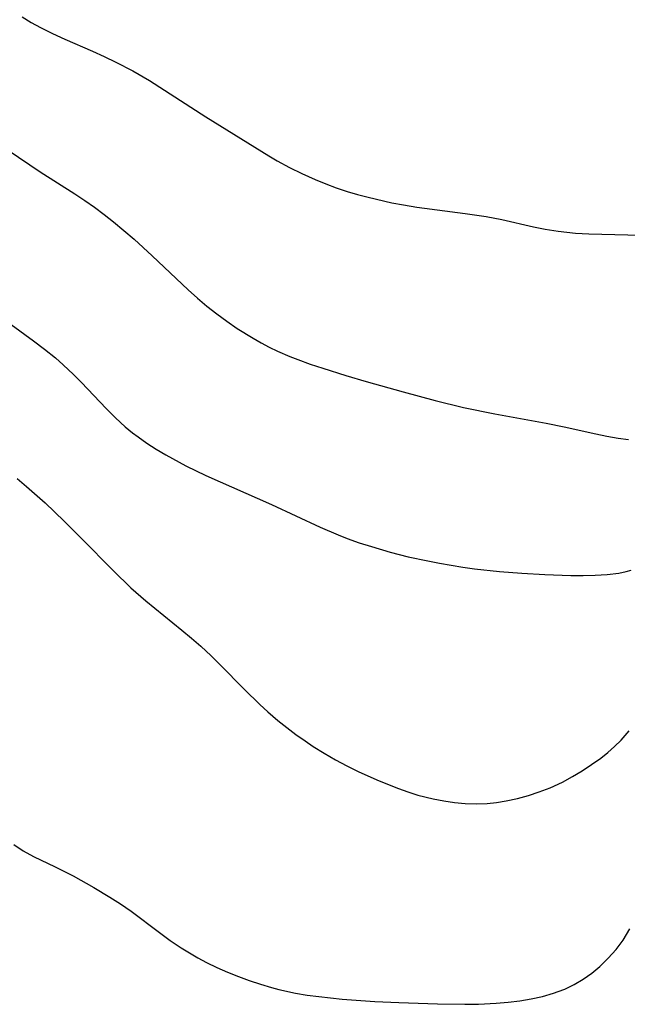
# Model space of a CAD drawing. Header units: metres. Extents: x 1073367 to 1082519, y 1569854 to 1574957.
# Tile 1053 of 1056: x 1080102 to 1080188, y 1573922 to 1574062. Entities that reach past the tile are written whole.
import ezdxf

# ---------------------------------------------------------------- set-up
doc = ezdxf.new("R2010")
doc.units = ezdxf.units.M
doc.layers.add('CGG_CurvaNivelLidar_v1', color=253, linetype='Continuous', lineweight=30)

msp = doc.modelspace()

# ---------------------------------------------------------------- linework, layer by layer
at = {"layer": 'CGG_CurvaNivelLidar_v1'}
for p, q in [((1080102.4898, 1574062.2691, 81), (1080103.779, 1574061.5007, 81)), ((1080103.779, 1574061.5007, 81), (1080105.0938, 1574060.7746, 81)), ((1080105.0938, 1574060.7746, 81), (1080106.8014, 1574059.9276, 81)), ((1080106.8014, 1574059.9276, 81), (1080108.5417, 1574059.14, 81)), ((1080108.5417, 1574059.14, 81), (1080112.4899, 1574057.4293, 81)), ((1080112.4899, 1574057.4293, 81), (1080114.1468, 1574056.6696, 81)), ((1080114.1468, 1574056.6696, 81), (1080115.7879, 1574055.8763, 81)), ((1080115.7879, 1574055.8763, 81), (1080118.1988, 1574054.6239, 81)), ((1080118.1988, 1574054.6239, 81), (1080120.5599, 1574053.2485, 81)), ((1080120.5599, 1574053.2485, 81), (1080128.5598, 1574048.1199, 81)), ((1080128.5598, 1574048.1199, 81), (1080137.485, 1574042.5505, 81)), ((1080100.473, 1574043.375, 80.5), (1080105.0618, 1574040.2711, 80.5)), ((1080137.485, 1574042.5505, 81), (1080138.7003, 1574041.8488, 81)), ((1080138.7003, 1574041.8488, 81), (1080140.4284, 1574040.9232, 81)), ((1080105.0618, 1574040.2711, 80.5), (1080109.9784, 1574037.1524, 80.5)), ((1080140.4284, 1574040.9232, 81), (1080142.1869, 1574040.0585, 81)), ((1080142.1869, 1574040.0585, 81), (1080144.09, 1574039.2033, 81)), ((1080144.09, 1574039.2033, 81), (1080145.5802, 1574038.594, 81)), ((1080145.5802, 1574038.594, 81), (1080147.088, 1574038.0315, 81)), ((1080147.088, 1574038.0315, 81), (1080148.6136, 1574037.5201, 81)), ((1080148.6136, 1574037.5201, 81), (1080150.1066, 1574037.0769, 81)), ((1080109.9784, 1574037.1524, 80.5), (1080111.3748, 1574036.2357, 80.5)), ((1080111.3748, 1574036.2357, 80.5), (1080112.7608, 1574035.2657, 80.5)), ((1080150.1066, 1574037.0769, 81), (1080151.6128, 1574036.676, 81)), ((1080151.6128, 1574036.676, 81), (1080154.9556, 1574035.9107, 81)), ((1080154.9556, 1574035.9107, 81), (1080156.6403, 1574035.5863, 81)), ((1080112.7608, 1574035.2657, 80.5), (1080114.1189, 1574034.2533, 80.5)), ((1080156.6403, 1574035.5863, 81), (1080158.5121, 1574035.2772, 81)), ((1080158.5121, 1574035.2772, 81), (1080165.374, 1574034.3966, 81)), ((1080114.1189, 1574034.2533, 80.5), (1080115.4494, 1574033.2014, 80.5)), ((1080115.4494, 1574033.2014, 80.5), (1080118.3646, 1574030.7111, 80.5)), ((1080165.374, 1574034.3966, 81), (1080168.3444, 1574033.9457, 81)), ((1080168.3444, 1574033.9457, 81), (1080170.5695, 1574033.505, 81)), ((1080170.5695, 1574033.505, 81), (1080175.0978, 1574032.4862, 81)), ((1080175.0978, 1574032.4862, 81), (1080176.7426, 1574032.1551, 81)), ((1080176.7426, 1574032.1551, 81), (1080178.5921, 1574031.8542, 81)), ((1080178.5921, 1574031.8542, 81), (1080181.0414, 1574031.5945, 81)), ((1080118.3646, 1574030.7111, 80.5), (1080120.9305, 1574028.3682, 80.5)), ((1080181.0414, 1574031.5945, 81), (1080182.9291, 1574031.4903, 81)), ((1080182.9291, 1574031.4903, 81), (1080190.3244, 1574031.2838, 81)), ((1080120.9305, 1574028.3682, 80.5), (1080126.0665, 1574023.55, 80.5)), ((1080126.0665, 1574023.55, 80.5), (1080127.3769, 1574022.3759, 80.5)), ((1080127.3769, 1574022.3759, 80.5), (1080128.7153, 1574021.2442, 80.5)), ((1080128.7153, 1574021.2442, 80.5), (1080130.1125, 1574020.1384, 80.5)), ((1080098.9271, 1574020.0398, 80), (1080104.0934, 1574016.3066, 80)), ((1080130.1125, 1574020.1384, 80.5), (1080131.5429, 1574019.0794, 80.5)), ((1080131.5429, 1574019.0794, 80.5), (1080133.0056, 1574018.0698, 80.5)), ((1080133.0056, 1574018.0698, 80.5), (1080135.2596, 1574016.6591, 80.5)), ((1080135.2596, 1574016.6591, 80.5), (1080136.4138, 1574016.0032, 80.5)), ((1080104.0934, 1574016.3066, 80), (1080105.6643, 1574015.1196, 80)), ((1080105.6643, 1574015.1196, 80), (1080107.1946, 1574013.8846, 80)), ((1080136.4138, 1574016.0032, 80.5), (1080137.5662, 1574015.3949, 80.5)), ((1080137.5662, 1574015.3949, 80.5), (1080138.7387, 1574014.8277, 80.5)), ((1080107.1946, 1574013.8846, 80), (1080108.3167, 1574012.904, 80)), ((1080138.7387, 1574014.8277, 80.5), (1080140.4732, 1574014.0838, 80.5)), ((1080140.4732, 1574014.0838, 80.5), (1080141.6392, 1574013.6325, 80.5)), ((1080141.6392, 1574013.6325, 80.5), (1080143.387, 1574013.0064, 80.5)), ((1080108.3167, 1574012.904, 80), (1080109.7792, 1574011.51, 80)), ((1080143.387, 1574013.0064, 80.5), (1080145.1531, 1574012.4169, 80.5)), ((1080145.1531, 1574012.4169, 80.5), (1080148.4534, 1574011.3841, 80.5)), ((1080109.7792, 1574011.51, 80), (1080110.8928, 1574010.3802, 80)), ((1080148.4534, 1574011.3841, 80.5), (1080151.321, 1574010.5365, 80.5)), ((1080110.8928, 1574010.3802, 80), (1080114.3943, 1574006.7069, 80)), ((1080151.321, 1574010.5365, 80.5), (1080156.596, 1574009.0444, 80.5)), ((1080156.596, 1574009.0444, 80.5), (1080161.1391, 1574007.826, 80.5)), ((1080114.3943, 1574006.7069, 80), (1080115.7357, 1574005.3694, 80)), ((1080161.1391, 1574007.826, 80.5), (1080165.1631, 1574006.853, 80.5)), ((1080165.1631, 1574006.853, 80.5), (1080169.576, 1574005.9162, 80.5)), ((1080115.7357, 1574005.3694, 80), (1080117.1289, 1574004.094, 80)), ((1080169.576, 1574005.9162, 80.5), (1080176.8622, 1574004.6009, 80.5)), ((1080117.1289, 1574004.094, 80), (1080118.1531, 1574003.2487, 80)), ((1080176.8622, 1574004.6009, 80.5), (1080179.4314, 1574004.0761, 80.5)), ((1080179.4314, 1574004.0761, 80.5), (1080183.9126, 1574003.0891, 80.5)), ((1080118.1531, 1574003.2487, 80), (1080118.9307, 1574002.6565, 80)), ((1080118.9307, 1574002.6565, 80), (1080120.1893, 1574001.7745, 80)), ((1080183.9126, 1574003.0891, 80.5), (1080185.5056, 1574002.7747, 80.5)), ((1080185.5056, 1574002.7747, 80.5), (1080187.1035, 1574002.5059, 80.5)), ((1080187.1035, 1574002.5059, 80.5), (1080188.5672, 1574002.3145, 80.5)), ((1080120.1893, 1574001.7745, 80), (1080121.4859, 1574000.9425, 80)), ((1080121.4859, 1574000.9425, 80), (1080122.8792, 1574000.1132, 80)), ((1080122.8792, 1574000.1132, 80), (1080125.7046, 1573998.5773, 80)), ((1080125.7046, 1573998.5773, 80), (1080128.5682, 1573997.1766, 80)), ((1080101.7718, 1573996.7691, 79.5), (1080103.1173, 1573995.638, 79.5)), ((1080128.5682, 1573997.1766, 80), (1080137.8759, 1573993.0833, 80)), ((1080103.1173, 1573995.638, 79.5), (1080105.7463, 1573993.3035, 79.5)), ((1080105.7463, 1573993.3035, 79.5), (1080108.4508, 1573990.7116, 79.5)), ((1080137.8759, 1573993.0833, 80), (1080144.8005, 1573989.8447, 80)), ((1080108.4508, 1573990.7116, 79.5), (1080110.8671, 1573988.2976, 79.5)), ((1080144.8005, 1573989.8447, 80), (1080147.3489, 1573988.7581, 80)), ((1080147.3489, 1573988.7581, 80), (1080148.6393, 1573988.2568, 80)), ((1080110.8671, 1573988.2976, 79.5), (1080115.4417, 1573983.6332, 79.5)), ((1080148.6393, 1573988.2568, 80), (1080150.3513, 1573987.6497, 80)), ((1080150.3513, 1573987.6497, 80), (1080152.0812, 1573987.0919, 80)), ((1080152.0812, 1573987.0919, 80), (1080154.7463, 1573986.3178, 80)), ((1080154.7463, 1573986.3178, 80), (1080157.3113, 1573985.6601, 80)), ((1080157.3113, 1573985.6601, 80), (1080160.0683, 1573985.051, 80)), ((1080160.0683, 1573985.051, 80), (1080161.7207, 1573984.7312, 80)), ((1080161.7207, 1573984.7312, 80), (1080165.042, 1573984.1746, 80)), ((1080115.4417, 1573983.6332, 79.5), (1080117.9343, 1573981.2284, 79.5)), ((1080165.042, 1573984.1746, 80), (1080166.7094, 1573983.9378, 80)), ((1080166.7094, 1573983.9378, 80), (1080170.2518, 1573983.5448, 80)), ((1080170.2518, 1573983.5448, 80), (1080173.4435, 1573983.3035, 80)), ((1080173.4435, 1573983.3035, 80), (1080176.6922, 1573983.1256, 80)), ((1080176.6922, 1573983.1256, 80), (1080180.4077, 1573982.9983, 80)), ((1080180.4077, 1573982.9983, 80), (1080182.1334, 1573982.9826, 80)), ((1080182.1334, 1573982.9826, 80), (1080183.8456, 1573983.0183, 80)), ((1080183.8456, 1573983.0183, 80), (1080185.5394, 1573983.1287, 80)), ((1080185.5394, 1573983.1287, 80), (1080187.2089, 1573983.3427, 80)), ((1080187.2089, 1573983.3427, 80), (1080188.2396, 1573983.5445, 80)), ((1080188.2396, 1573983.5445, 80), (1080188.9701, 1573983.7251, 80)), ((1080117.9343, 1573981.2284, 79.5), (1080120.0255, 1573979.399, 79.5)), ((1080120.0255, 1573979.399, 79.5), (1080125.1729, 1573975.2338, 79.5)), ((1080125.1729, 1573975.2338, 79.5), (1080126.5206, 1573974.1129, 79.5)), ((1080126.5206, 1573974.1129, 79.5), (1080127.8404, 1573972.9599, 79.5)), ((1080127.8404, 1573972.9599, 79.5), (1080129.3154, 1573971.5798, 79.5)), ((1080129.3154, 1573971.5798, 79.5), (1080130.5469, 1573970.3665, 79.5)), ((1080130.5469, 1573970.3665, 79.5), (1080134.0535, 1573966.8147, 79.5)), ((1080134.0535, 1573966.8147, 79.5), (1080136.2394, 1573964.6827, 79.5)), ((1080136.2394, 1573964.6827, 79.5), (1080137.3599, 1573963.6481, 79.5)), ((1080137.3599, 1573963.6481, 79.5), (1080138.7938, 1573962.407, 79.5)), ((1080138.7938, 1573962.407, 79.5), (1080140.0472, 1573961.4041, 79.5)), ((1080140.0472, 1573961.4041, 79.5), (1080141.3329, 1573960.4413, 79.5)), ((1080141.3329, 1573960.4413, 79.5), (1080142.6473, 1573959.5158, 79.5)), ((1080187.5198, 1573959.5973, 79.5), (1080188.6854, 1573960.9227, 79.5)), ((1080142.6473, 1573959.5158, 79.5), (1080143.8166, 1573958.7386, 79.5)), ((1080186.6057, 1573958.7094, 79.5), (1080187.5198, 1573959.5973, 79.5)), ((1080143.8166, 1573958.7386, 79.5), (1080145.3802, 1573957.7648, 79.5)), ((1080145.3802, 1573957.7648, 79.5), (1080146.9752, 1573956.8406, 79.5)), ((1080184.6215, 1573957.0791, 79.5), (1080185.6356, 1573957.8737, 79.5)), ((1080185.6356, 1573957.8737, 79.5), (1080186.6057, 1573958.7094, 79.5)), ((1080146.9752, 1573956.8406, 79.5), (1080148.5989, 1573955.9669, 79.5)), ((1080183.3277, 1573956.1475, 79.5), (1080184.6215, 1573957.0791, 79.5)), ((1080148.5989, 1573955.9669, 79.5), (1080150.2779, 1573955.133, 79.5)), ((1080150.2779, 1573955.133, 79.5), (1080153.1564, 1573953.8391, 79.5)), ((1080180.6112, 1573954.4376, 79.5), (1080181.9895, 1573955.2653, 79.5)), ((1080181.9895, 1573955.2653, 79.5), (1080183.3277, 1573956.1475, 79.5)), ((1080153.1564, 1573953.8391, 79.5), (1080155.9108, 1573952.7359, 79.5)), ((1080177.4303, 1573952.8579, 79.5), (1080179.1942, 1573953.6739, 79.5)), ((1080179.1942, 1573953.6739, 79.5), (1080180.6112, 1573954.4376, 79.5)), ((1080155.9108, 1573952.7359, 79.5), (1080157.2204, 1573952.2726, 79.5)), ((1080157.2204, 1573952.2726, 79.5), (1080158.6707, 1573951.8277, 79.5)), ((1080174.363, 1573951.767, 79.5), (1080175.9115, 1573952.2719, 79.5)), ((1080175.9115, 1573952.2719, 79.5), (1080177.4303, 1573952.8579, 79.5)), ((1080158.6707, 1573951.8277, 79.5), (1080160.8396, 1573951.2958, 79.5)), ((1080160.8396, 1573951.2958, 79.5), (1080162.3507, 1573951.0088, 79.5)), ((1080162.3507, 1573951.0088, 79.5), (1080163.8685, 1573950.7898, 79.5)), ((1080163.8685, 1573950.7898, 79.5), (1080165.3897, 1573950.6468, 79.5)), ((1080165.3897, 1573950.6468, 79.5), (1080166.9392, 1573950.5915, 79.5)), ((1080166.9392, 1573950.5915, 79.5), (1080168.4844, 1573950.6403, 79.5)), ((1080168.4844, 1573950.6403, 79.5), (1080169.8482, 1573950.7795, 79.5)), ((1080169.8482, 1573950.7795, 79.5), (1080171.2043, 1573950.998, 79.5)), ((1080171.2043, 1573950.998, 79.5), (1080172.792, 1573951.3412, 79.5)), ((1080172.792, 1573951.3412, 79.5), (1080174.363, 1573951.767, 79.5)), ((1080101.2831, 1573944.7925, 79), (1080102.6208, 1573943.8967, 79)), ((1080102.6208, 1573943.8967, 79), (1080104.0788, 1573943.1129, 79)), ((1080104.0788, 1573943.1129, 79), (1080107.1873, 1573941.6384, 79)), ((1080107.1873, 1573941.6384, 79), (1080109.7161, 1573940.3513, 79)), ((1080109.7161, 1573940.3513, 79), (1080112.6591, 1573938.7093, 79)), ((1080112.6591, 1573938.7093, 79), (1080114.9194, 1573937.3502, 79)), ((1080114.9194, 1573937.3502, 79), (1080116.4468, 1573936.3708, 79)), ((1080116.4468, 1573936.3708, 79), (1080117.9422, 1573935.3432, 79)), ((1080117.9422, 1573935.3432, 79), (1080121.9875, 1573932.2964, 79)), ((1080187.7917, 1573931.2408, 79), (1080188.7635, 1573932.8509, 79)), ((1080121.9875, 1573932.2964, 79), (1080123.4971, 1573931.1999, 79)), ((1080123.4971, 1573931.1999, 79), (1080125.0421, 1573930.1551, 79)), ((1080186.7981, 1573929.9002, 79), (1080187.7917, 1573931.2408, 79)), ((1080125.0421, 1573930.1551, 79), (1080126.2247, 1573929.4225, 79)), ((1080185.6964, 1573928.6523, 79), (1080186.7981, 1573929.9002, 79)), ((1080126.2247, 1573929.4225, 79), (1080127.4323, 1573928.7307, 79)), ((1080127.4323, 1573928.7307, 79), (1080128.6628, 1573928.0788, 79)), ((1080184.4971, 1573927.5015, 79), (1080185.6964, 1573928.6523, 79)), ((1080128.6628, 1573928.0788, 79), (1080130.1442, 1573927.3589, 79)), ((1080130.1442, 1573927.3589, 79), (1080131.6505, 1573926.6894, 79)), ((1080183.3442, 1573926.5596, 79), (1080184.4971, 1573927.5015, 79)), ((1080131.6505, 1573926.6894, 79), (1080133.1836, 1573926.0647, 79)), ((1080133.1836, 1573926.0647, 79), (1080134.7356, 1573925.4872, 79)), ((1080134.7356, 1573925.4872, 79), (1080136.3052, 1573924.9597, 79)), ((1080180.8472, 1573924.9445, 79), (1080182.1257, 1573925.7054, 79)), ((1080182.1257, 1573925.7054, 79), (1080183.3442, 1573926.5596, 79)), ((1080136.3052, 1573924.9597, 79), (1080137.8924, 1573924.4888, 79)), ((1080137.8924, 1573924.4888, 79), (1080138.9394, 1573924.2166, 79)), ((1080138.9394, 1573924.2166, 79), (1080141.2772, 1573923.7173, 79)), ((1080178.6047, 1573923.9212, 79), (1080179.5109, 1573924.2881, 79)), ((1080179.5109, 1573924.2881, 79), (1080180.8472, 1573924.9445, 79)), ((1080141.2772, 1573923.7173, 79), (1080142.9273, 1573923.4403, 79)), ((1080142.9273, 1573923.4403, 79), (1080144.5883, 1573923.21, 79)), ((1080144.5883, 1573923.21, 79), (1080147.9337, 1573922.8564, 79)), ((1080147.9337, 1573922.8564, 79), (1080152.5629, 1573922.5438, 79)), ((1080173.126, 1573922.6223, 79), (1080174.7568, 1573922.8895, 79)), ((1080174.7568, 1573922.8895, 79), (1080176.3579, 1573923.2357, 79)), ((1080176.3579, 1573923.2357, 79), (1080177.9186, 1573923.6813, 79)), ((1080177.9186, 1573923.6813, 79), (1080178.6047, 1573923.9212, 79)), ((1080152.5629, 1573922.5438, 79), (1080155.9777, 1573922.3846, 79)), ((1080155.9777, 1573922.3846, 79), (1080161.4454, 1573922.1879, 79)), ((1080161.4454, 1573922.1879, 79), (1080165.3467, 1573922.1225, 79)), ((1080165.3467, 1573922.1225, 79), (1080167.2906, 1573922.1461, 79)), ((1080167.2906, 1573922.1461, 79), (1080169.8064, 1573922.2709, 79)), ((1080169.8064, 1573922.2709, 79), (1080171.4738, 1573922.4193, 79)), ((1080171.4738, 1573922.4193, 79), (1080173.126, 1573922.6223, 79))]:
    msp.add_line(p, q, dxfattribs=at)

doc.saveas('drawing.dxf')
